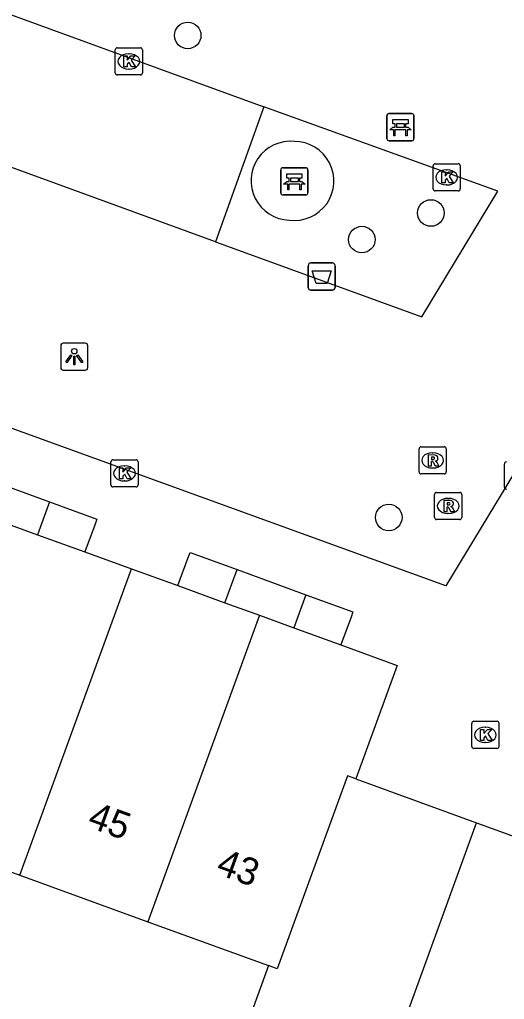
# Model space of a CAD drawing. Extents: x 155275 to 156263, y 382654 to 383635.
# Drawn here: x 156201.35 to 156219.19, y 383134.08 to 383170.17 of the extents above; entities that cross this region are included whole.
import ezdxf

# ---------------------------------------------------------------- set-up
doc = ezdxf.new("R2010")
doc.units = 0
for name, color, linetype in [('IMGEO_Afvalbak', 7, 'Continuous'), ('IMGEO_Bank', 7, 'Continuous'), ('IMGEO_Boom', 7, 'Continuous'), ('IMGEO_Haag', 7, 'Continuous'), ('IMGEO_Kolk', 7, 'Continuous'), ('IMGEO_Lichtpunt', 7, 'Continuous'), ('IMGEO_Pand', 7, 'Continuous'), ('IMGEO_Pand_nummerreeks', 7, 'Continuous'), ('IMGEO_Parkeervlak_open', 7, 'Continuous'), ('IMGEO_Rijbaan_lokaal_open', 7, 'Continuous'), ('IMGEO_Rioolput', 7, 'Continuous'), ('IMGEO_Voetpad_open', 7, 'Continuous')]:
    doc.layers.add(name, color=color, linetype=linetype)

msp = doc.modelspace()

# ---------------------------------------------------------------- linework, layer by layer
at = {"layer": 'IMGEO_Afvalbak'}
for p, q in [((156211.969, 383160.304), (156211.969, 383161.104)), ((156211.969, 383161.104), (156211.969, 383160.304)), ((156212.069, 383161.204), (156212.859, 383161.204)), ((156212.859, 383161.204), (156212.069, 383161.204)), ((156212.959, 383161.104), (156212.959, 383160.304)), ((156212.959, 383160.304), (156212.959, 383161.104)), ((156212.859, 383160.204), (156212.069, 383160.204)), ((156212.069, 383160.204), (156212.859, 383160.204))]:
    msp.add_line(p, q, dxfattribs=at)
msp.add_lwpolyline([(156212.112, 383160.918), (156212.816, 383160.918), (156212.667, 383160.448), (156212.261, 383160.448), (156212.112, 383160.918)], dxfattribs=at)
for centre, start, end in [((156212.069, 383161.104), 90, 180), ((156212.069, 383161.104), 90, 180), ((156212.859, 383161.104), 0, 90), ((156212.859, 383161.104), 360, 90), ((156212.069, 383160.304), 180, 270), ((156212.069, 383160.304), 180, 270), ((156212.859, 383160.304), 270, 0), ((156212.859, 383160.304), 270, 0)]:
    msp.add_arc(centre, 0.1, start, end, dxfattribs=at)
at = {"layer": 'IMGEO_Bank'}
for p, q in [((156214.937, 383166.707), (156215.778, 383166.707)), ((156215.778, 383166.707), (156214.937, 383166.707)), ((156214.862, 383165.782), (156214.862, 383166.623)), ((156214.862, 383166.623), (156214.862, 383165.782)), ((156215.171, 383166.213), (156215.171, 383166.319)), ((156215.215, 383166.319), (156215.215, 383166.213)), ((156215.503, 383166.325), (156215.221, 383166.325)), ((156215.509, 383166.213), (156215.509, 383166.319)), ((156215.553, 383166.319), (156215.553, 383166.213)), ((156215.862, 383166.632), (156215.862, 383165.791)), ((156215.862, 383165.791), (156215.862, 383166.632)), ((156215.559, 383166.105), (156215.166, 383166.105)), ((156215.221, 383166.207), (156215.503, 383166.207)), ((156215.787, 383165.707), (156214.946, 383165.707)), ((156214.946, 383165.707), (156215.787, 383165.707)), ((156210.961, 383163.785), (156210.961, 383164.626)), ((156210.961, 383164.626), (156210.961, 383163.785)), ((156211.036, 383164.71), (156211.877, 383164.71)), ((156211.877, 383164.71), (156211.036, 383164.71)), ((156211.961, 383164.635), (156211.961, 383163.794)), ((156211.961, 383163.794), (156211.961, 383164.635)), ((156211.27, 383164.216), (156211.27, 383164.322)), ((156211.314, 383164.322), (156211.314, 383164.216)), ((156211.602, 383164.328), (156211.32, 383164.328)), ((156211.32, 383164.21), (156211.602, 383164.21)), ((156211.608, 383164.216), (156211.608, 383164.322)), ((156211.652, 383164.322), (156211.652, 383164.216)), ((156211.658, 383164.108), (156211.265, 383164.108)), ((156211.886, 383163.71), (156211.045, 383163.71)), ((156211.045, 383163.71), (156211.886, 383163.71))]:
    msp.add_line(p, q, dxfattribs=at)
for points in [[(156215.165, 383166.325), (156215.079, 383166.325), (156215.079, 383166.486), (156215.642, 383166.486), (156215.642, 383166.325), (156215.559, 383166.325)], [(156215.109, 383166.105), (156214.967, 383166.105), (156215.079, 383166.207), (156215.165, 383166.207)], [(156215.159, 383166.098), (156215.159, 383165.891), (156215.116, 383165.891), (156215.116, 383166.098)], [(156215.559, 383166.207), (156215.642, 383166.207), (156215.754, 383166.105), (156215.615, 383166.105)], [(156215.609, 383166.098), (156215.609, 383165.891), (156215.565, 383165.891), (156215.565, 383166.098)], [(156211.208, 383164.108), (156211.066, 383164.108), (156211.178, 383164.21), (156211.264, 383164.21)], [(156211.264, 383164.328), (156211.178, 383164.328), (156211.178, 383164.489), (156211.741, 383164.489), (156211.741, 383164.328), (156211.658, 383164.328)], [(156211.658, 383164.21), (156211.741, 383164.21), (156211.853, 383164.108), (156211.714, 383164.108)], [(156211.258, 383164.101), (156211.258, 383163.894), (156211.215, 383163.894), (156211.215, 383164.101)], [(156211.708, 383164.101), (156211.708, 383163.894), (156211.664, 383163.894), (156211.664, 383164.101)]]:
    msp.add_lwpolyline(points, dxfattribs=at)
for centre, radius, start, end in [((156214.94, 383166.629), 0.0779, 92.4484, 184.2845), ((156214.94, 383166.629), 0.0779, 92.4484, 184.2845), ((156215.784, 383166.629), 0.0779, 2.4484, 94.2845), ((156215.784, 383166.629), 0.0779, 2.4484, 94.2845), ((156215.164, 383166.318), 0.00671, 2.8957, 87.1043), ((156215.221, 383166.318), 0.00671, 92.8957, 177.1043), ((156215.503, 383166.318), 0.00671, 2.8957, 87.1043), ((156215.56, 383166.318), 0.00671, 92.8957, 177.1043), ((156215.109, 383166.098), 0.00671, 2.8957, 87.1043), ((156215.166, 383166.098), 0.00671, 92.8957, 177.1043), ((156215.164, 383166.214), 0.00671, 272.8957, 357.1043), ((156215.221, 383166.214), 0.00671, 182.8957, 267.1043), ((156215.503, 383166.214), 0.00671, 272.8957, 357.1043), ((156215.56, 383166.214), 0.00671, 182.8957, 267.1043), ((156215.558, 383166.098), 0.00671, 2.8957, 87.1043), ((156215.615, 383166.098), 0.00671, 92.8957, 177.1043), ((156214.94, 383165.785), 0.0779, 182.4484, 274.2845), ((156214.94, 383165.785), 0.0779, 182.4484, 274.2845), ((156215.784, 383165.785), 0.0779, 272.4484, 4.2845), ((156215.784, 383165.785), 0.0779, 272.4484, 4.2845), ((156211.039, 383164.632), 0.0779, 92.4484, 184.2845), ((156211.039, 383164.632), 0.0779, 92.4484, 184.2845), ((156211.883, 383164.632), 0.0779, 2.4484, 94.2845), ((156211.883, 383164.632), 0.0779, 2.4484, 94.2845), ((156211.263, 383164.321), 0.00671, 2.8957, 87.1043), ((156211.263, 383164.217), 0.00671, 272.8957, 357.1043), ((156211.32, 383164.321), 0.00671, 92.8957, 177.1043), ((156211.32, 383164.217), 0.00671, 182.8957, 267.1043), ((156211.602, 383164.321), 0.00671, 2.8957, 87.1043), ((156211.602, 383164.217), 0.00671, 272.8957, 357.1043), ((156211.659, 383164.321), 0.00671, 92.8957, 177.1043), ((156211.659, 383164.217), 0.00671, 182.8957, 267.1043), ((156211.208, 383164.101), 0.00671, 2.8957, 87.1043), ((156211.265, 383164.101), 0.00671, 92.8957, 177.1043), ((156211.657, 383164.101), 0.00671, 2.8957, 87.1043), ((156211.714, 383164.101), 0.00671, 92.8957, 177.1043), ((156211.883, 383163.788), 0.0779, 272.4484, 4.2845), ((156211.883, 383163.788), 0.0779, 272.4484, 4.2845), ((156211.039, 383163.788), 0.0779, 182.4484, 274.2845), ((156211.039, 383163.788), 0.0779, 182.4484, 274.2845)]:
    msp.add_arc(centre, radius, start, end, dxfattribs=at)
at = {"layer": 'IMGEO_Boom'}
for centre in [(156207.536, 383169.585), (156216.484, 383163.045), (156213.945, 383162.066), (156214.932, 383151.831)]:
    msp.add_circle(centre, 0.489, dxfattribs=at)
at = {"layer": 'IMGEO_Haag'}
for centre, radius, start, end in [((156211.323, 383164.233), 1.455, 84.4512, 267.8997), ((156211.457, 383164.224), 1.457, 262.6189, 89.732)]:
    msp.add_arc(centre, radius, start, end, dxfattribs=at)
at = {"layer": 'IMGEO_Kolk'}
for p, q in [((156204.87, 383168.202), (156204.87, 383169.054)), ((156204.945, 383169.128), (156205.797, 383169.128)), ((156205.358, 383168.908), (156205.383, 383168.908)), ((156205.871, 383169.054), (156205.871, 383168.202)), ((156205.797, 383168.128), (156204.945, 383168.128)), ((156205.381, 383168.348), (156205.356, 383168.348)), ((156216.564, 383163.932), (156216.564, 383164.784)), ((156216.639, 383164.858), (156217.491, 383164.858)), ((156217.052, 383164.638), (156217.077, 383164.638)), ((156217.565, 383164.784), (156217.565, 383163.932)), ((156217.491, 383163.858), (156216.639, 383163.858)), ((156217.075, 383164.078), (156217.05, 383164.078)), ((156204.711, 383153.03), (156204.711, 383153.882)), ((156204.786, 383153.956), (156205.638, 383153.956)), ((156205.199, 383153.736), (156205.224, 383153.736)), ((156205.712, 383153.882), (156205.712, 383153.03)), ((156219.187, 383152.948), (156219.187, 383153.8)), ((156205.222, 383153.176), (156205.197, 383153.176)), ((156205.638, 383152.956), (156204.786, 383152.956)), ((156218.063, 383144.323), (156218.915, 383144.323)), ((156217.988, 383143.397), (156217.988, 383144.249)), ((156218.476, 383144.103), (156218.501, 383144.103)), ((156218.989, 383144.249), (156218.989, 383143.397)), ((156218.915, 383143.323), (156218.063, 383143.323)), ((156218.499, 383143.543), (156218.474, 383143.543))]:
    msp.add_line(p, q, dxfattribs=at)
for points in [[(156204.87, 383168.202), (156204.87, 383169.054)], [(156204.945, 383169.128), (156205.797, 383169.128)], [(156205.871, 383169.054), (156205.871, 383168.202)], [(156205.191, 383168.828), (156205.314, 383168.828), (156205.314, 383168.677), (156205.444, 383168.828), (156205.608, 383168.828), (156205.462, 383168.677), (156205.615, 383168.428), (156205.463, 383168.428), (156205.378, 383168.592), (156205.314, 383168.525), (156205.314, 383168.428), (156205.191, 383168.428), (156205.191, 383168.828)], [(156205.797, 383168.128), (156204.945, 383168.128)], [(156216.564, 383163.932), (156216.564, 383164.784)], [(156216.639, 383164.858), (156217.491, 383164.858)], [(156216.885, 383164.558), (156217.008, 383164.558), (156217.008, 383164.407), (156217.138, 383164.558), (156217.302, 383164.558), (156217.156, 383164.407), (156217.309, 383164.158), (156217.157, 383164.158), (156217.072, 383164.322), (156217.008, 383164.255), (156217.008, 383164.158), (156216.885, 383164.158), (156216.885, 383164.558)], [(156217.565, 383164.784), (156217.565, 383163.932)], [(156217.491, 383163.858), (156216.639, 383163.858)], [(156204.711, 383153.03), (156204.711, 383153.882)], [(156204.786, 383153.956), (156205.638, 383153.956)], [(156205.712, 383153.882), (156205.712, 383153.03)], [(156219.187, 383152.948), (156219.187, 383153.8)], [(156205.032, 383153.656), (156205.155, 383153.656), (156205.155, 383153.505), (156205.285, 383153.656), (156205.449, 383153.656), (156205.303, 383153.505), (156205.456, 383153.256), (156205.304, 383153.256), (156205.219, 383153.42), (156205.155, 383153.353), (156205.155, 383153.256), (156205.032, 383153.256), (156205.032, 383153.656)], [(156205.638, 383152.956), (156204.786, 383152.956)], [(156218.063, 383144.323), (156218.915, 383144.323)], [(156217.988, 383143.397), (156217.988, 383144.249)], [(156218.309, 383144.023), (156218.432, 383144.023), (156218.432, 383143.872), (156218.562, 383144.023), (156218.726, 383144.023), (156218.58, 383143.872), (156218.733, 383143.623), (156218.581, 383143.623), (156218.496, 383143.787), (156218.432, 383143.72), (156218.432, 383143.623), (156218.309, 383143.623), (156218.309, 383144.023)], [(156218.989, 383144.249), (156218.989, 383143.397)], [(156218.915, 383143.323), (156218.063, 383143.323)]]:
    msp.add_lwpolyline(points, dxfattribs=at)
for centre, start, end in [((156204.947, 383169.052), 91.552, 178.448), ((156204.947, 383169.052), 91.552, 178.448), ((156205.795, 383169.052), 1.552, 88.448), ((156205.795, 383169.052), 1.552, 88.448), ((156204.947, 383168.204), 181.552, 268.448), ((156204.947, 383168.204), 181.552, 268.448), ((156205.795, 383168.204), 271.552, 358.448), ((156205.795, 383168.204), 271.552, 358.448), ((156216.641, 383164.782), 91.552, 178.448), ((156216.641, 383164.782), 91.552, 178.448), ((156217.489, 383164.782), 1.552, 88.448), ((156217.489, 383164.782), 1.552, 88.448), ((156216.641, 383163.934), 181.552, 268.448), ((156216.641, 383163.934), 181.552, 268.448), ((156217.489, 383163.934), 271.552, 358.448), ((156217.489, 383163.934), 271.552, 358.448), ((156204.788, 383153.88), 91.552, 178.448), ((156204.788, 383153.88), 91.552, 178.448), ((156205.636, 383153.88), 1.552, 88.448), ((156205.636, 383153.88), 1.552, 88.448), ((156219.264, 383153.798), 91.552, 178.448), ((156219.264, 383153.798), 91.552, 178.448), ((156204.788, 383153.032), 181.552, 268.448), ((156204.788, 383153.032), 181.552, 268.448), ((156205.636, 383153.032), 271.552, 358.448), ((156205.636, 383153.032), 271.552, 358.448), ((156219.264, 383152.95), 181.552, 268.448), ((156219.264, 383152.95), 181.552, 268.448), ((156218.065, 383144.247), 91.552, 178.448), ((156218.065, 383144.247), 91.552, 178.448), ((156218.913, 383144.247), 1.552, 88.448), ((156218.913, 383144.247), 1.552, 88.448), ((156218.065, 383143.399), 181.552, 268.448), ((156218.065, 383143.399), 181.552, 268.448), ((156218.913, 383143.399), 271.552, 358.448), ((156218.913, 383143.399), 271.552, 358.448)]:
    msp.add_arc(centre, 0.0765, start, end, dxfattribs=at)
for centre, major_axis, ratio, start_param, end_param in [((156205.357, 383168.628), (-0.387, 0.002), 0.722429, 4.712389, 7.853982), ((156205.382, 383168.628), (-0.39, 0.002), 0.717154, 1.570796, 4.712389), ((156217.051, 383164.358), (-0.387, 0.002), 0.722429, 4.712389, 7.853982), ((156217.076, 383164.358), (-0.39, 0.002), 0.717154, 1.570796, 4.712389), ((156205.198, 383153.456), (-0.387, 0.002), 0.722429, 4.712389, 7.853982), ((156205.223, 383153.456), (-0.39, 0.002), 0.717154, 1.570796, 4.712389), ((156218.475, 383143.823), (-0.387, 0.002), 0.722429, 4.712389, 7.853982), ((156218.5, 383143.823), (-0.39, 0.002), 0.717154, 1.570796, 4.712389)]:
    msp.add_ellipse(centre, major_axis=major_axis, ratio=ratio, start_param=start_param, end_param=end_param, dxfattribs=at)
at = {"layer": 'IMGEO_Lichtpunt'}
for p, q in [((156202.865, 383158.157), (156202.865, 383157.35)), ((156202.865, 383158.157), (156202.865, 383157.35)), ((156203.767, 383158.252), (156202.959, 383158.252)), ((156203.767, 383158.252), (156202.959, 383158.252)), ((156203.861, 383157.35), (156203.861, 383158.157)), ((156203.861, 383157.35), (156203.861, 383158.157)), ((156202.959, 383157.256), (156203.767, 383157.256)), ((156202.959, 383157.256), (156203.767, 383157.256))]:
    msp.add_line(p, q, dxfattribs=at)
for points in [[(156203.239, 383157.821), (156203.278, 383157.793), (156203.09, 383157.531), (156203.052, 383157.558), (156203.239, 383157.821)], [(156203.341, 383157.773), (156203.388, 383157.773), (156203.388, 383157.451), (156203.341, 383157.451), (156203.341, 383157.773)], [(156203.451, 383157.793), (156203.489, 383157.82), (156203.676, 383157.558), (156203.637, 383157.53), (156203.451, 383157.793)]]:
    msp.add_lwpolyline(points, dxfattribs=at)
msp.add_circle((156203.364, 383157.955), 0.0994, dxfattribs=at)
for centre, start, end in [((156202.959, 383158.157), 90, 180), ((156202.959, 383158.157), 90, 180), ((156203.767, 383158.157), 0, 90), ((156203.767, 383158.157), 0, 90), ((156202.959, 383157.35), 180, 270), ((156202.959, 383157.35), 180, 270), ((156203.767, 383157.35), 270, 0), ((156203.767, 383157.35), 270, 360)]:
    msp.add_arc(centre, 0.0946, start, end, dxfattribs=at)
at = {"layer": 'IMGEO_Pand'}
for points in [[(156200.773, 383151.648), (156202.014, 383151.196)], [(156202.014, 383151.196), (156203.757, 383150.563)], [(156203.757, 383150.563), (156205.468, 383149.94)], [(156201.365, 383138.652), (156205.468, 383149.94)], [(156205.468, 383149.94), (156207.175, 383149.32)], [(156207.175, 383149.32), (156208.902, 383148.692)], [(156208.902, 383148.692), (156210.176, 383148.229)], [(156210.176, 383148.229), (156206.073, 383136.941)], [(156210.176, 383148.229), (156211.437, 383147.77)], [(156211.437, 383147.77), (156213.171, 383147.14)], [(156213.171, 383147.14), (156215.246, 383146.385), (156213.726, 383142.203)], [(156213.726, 383142.203), (156213.411, 383142.317), (156210.829, 383135.212), (156210.509, 383135.329)], [(156213.726, 383142.203), (156218.166, 383140.587)], [(156196.67, 383140.359), (156201.365, 383138.652)], [(156213.962, 383129.021), (156218.166, 383140.587)], [(156218.166, 383140.587), (156219.721, 383140.021)], [(156201.365, 383138.652), (156206.073, 383136.941)], [(156206.073, 383136.941), (156210.509, 383135.329)], [(156210.509, 383135.329), (156208.89, 383130.865)]]:
    msp.add_lwpolyline(points, dxfattribs=at)
at = {"layer": 'IMGEO_Parkeervlak_open'}
msp.add_lwpolyline([(156210.341, 383166.954), (156208.558, 383161.988)], dxfattribs=at)
at = {"layer": 'IMGEO_Rijbaan_lokaal_open'}
for points in [[(156204.033, 383205.238), (156228.866, 383168.866), (156217.035, 383149.311), (156178.139, 383163.436), (156137.485, 383178.2), (156135.964, 383174.027), (156111.188, 383183.073), (156116.725, 383192.583), (156120.763, 383193.233), (156122.533, 383182.684), (156123.046, 383179.545), (156162.764, 383186.229), (156181.178, 383198.778)], [(156177.975, 383177.794), (156172.894, 383185.299), (156189.276, 383179.323), (156193.135, 383173.242), (156210.341, 383166.954)], [(156208.558, 383161.988), (156189.951, 383168.77)], [(156208.558, 383161.988), (156216.154, 383159.225), (156218.948, 383163.843), (156210.341, 383166.954)]]:
    msp.add_lwpolyline(points, dxfattribs=at)
at = {"layer": 'IMGEO_Rioolput'}
for p, q in [((156216.123, 383154.433), (156216.975, 383154.433)), ((156216.048, 383153.507), (156216.048, 383154.359)), ((156216.536, 383154.213), (156216.561, 383154.213)), ((156217.049, 383154.359), (156217.049, 383153.507)), ((156216.975, 383153.433), (156216.123, 383153.433)), ((156216.559, 383153.653), (156216.534, 383153.653)), ((156216.62, 383151.829), (156216.62, 383152.681)), ((156216.695, 383152.755), (156217.547, 383152.755)), ((156217.621, 383152.681), (156217.621, 383151.829)), ((156217.108, 383152.535), (156217.133, 383152.535)), ((156217.131, 383151.975), (156217.106, 383151.975)), ((156217.547, 383151.755), (156216.695, 383151.755))]:
    msp.add_line(p, q, dxfattribs=at)
for points in [[(156216.123, 383154.433), (156216.975, 383154.433)], [(156216.048, 383153.507), (156216.048, 383154.359)], [(156216.637, 383154.131), (156216.385, 383154.133), (156216.385, 383153.733)], [(156216.563, 383154.052), (156216.509, 383154.052), (156216.509, 383153.971)], [(156217.049, 383154.359), (156217.049, 383153.507)], [(156216.385, 383153.733), (156216.509, 383153.733), (156216.509, 383153.895), (156216.52, 383153.895)], [(156216.509, 383153.971), (156216.561, 383153.971)], [(156216.567, 383153.866), (156216.638, 383153.733), (156216.778, 383153.733), (156216.713, 383153.859)], [(156216.975, 383153.433), (156216.123, 383153.433)], [(156216.62, 383151.829), (156216.62, 383152.681)], [(156216.695, 383152.755), (156217.547, 383152.755)], [(156217.621, 383152.681), (156217.621, 383151.829)], [(156217.209, 383152.453), (156216.957, 383152.455), (156216.957, 383152.055)], [(156217.135, 383152.374), (156217.081, 383152.374), (156217.081, 383152.293)], [(156217.081, 383152.293), (156217.133, 383152.293)], [(156216.957, 383152.055), (156217.081, 383152.055), (156217.081, 383152.217), (156217.092, 383152.217)], [(156217.139, 383152.188), (156217.21, 383152.055), (156217.35, 383152.055), (156217.285, 383152.181)], [(156217.547, 383151.755), (156216.695, 383151.755)]]:
    msp.add_lwpolyline(points, dxfattribs=at)
for centre, radius, start, end in [((156216.125, 383154.357), 0.0765, 91.552, 178.448), ((156216.125, 383154.357), 0.0765, 91.552, 178.448), ((156216.973, 383154.357), 0.0765, 1.552, 88.448), ((156216.973, 383154.357), 0.0765, 1.552, 88.448), ((156216.569, 383153.956), 0.0964, 77.0061, 93.1865), ((156216.583, 383154.013), 0.0378, 276.6634, 79.6772), ((156216.636, 383154.021), 0.109, 350.3612, 89.416), ((156216.519, 383153.842), 0.0533, 26.0293, 88.6989), ((156216.545, 383154.16), 0.19, 274.7715, 282.9687), ((156216.634, 383154.021), 0.112, 277.5842, 350.9817), ((156216.618, 383153.806), 0.108, 29.5134, 73.7905), ((156216.125, 383153.509), 0.0765, 181.552, 268.448), ((156216.125, 383153.509), 0.0765, 181.552, 268.448), ((156216.973, 383153.509), 0.0765, 271.552, 358.448), ((156216.973, 383153.509), 0.0765, 271.552, 358.448), ((156216.697, 383152.679), 0.0765, 91.552, 178.448), ((156216.697, 383152.679), 0.0765, 91.552, 178.448), ((156217.545, 383152.679), 0.0765, 1.552, 88.448), ((156217.545, 383152.679), 0.0765, 1.552, 88.448), ((156217.117, 383152.482), 0.19, 274.7715, 282.9687), ((156217.141, 383152.278), 0.0964, 77.0061, 93.1865), ((156217.155, 383152.335), 0.0378, 276.6634, 79.6772), ((156217.208, 383152.343), 0.109, 350.3612, 89.416), ((156217.206, 383152.343), 0.112, 277.5842, 350.9817), ((156217.091, 383152.164), 0.0533, 26.0293, 88.6989), ((156217.19, 383152.128), 0.108, 29.5134, 73.7905), ((156216.697, 383151.831), 0.0765, 181.552, 268.448), ((156216.697, 383151.831), 0.0765, 181.552, 268.448), ((156217.545, 383151.831), 0.0765, 271.552, 358.448), ((156217.545, 383151.831), 0.0765, 271.552, 358.448)]:
    msp.add_arc(centre, radius, start, end, dxfattribs=at)
for centre, major_axis, ratio, start_param, end_param in [((156216.535, 383153.933), (-0.387, 0.002), 0.722429, 4.712389, 7.853982), ((156216.56, 383153.933), (-0.39, 0.002), 0.717154, 1.570796, 4.712389), ((156217.107, 383152.255), (-0.387, 0.002), 0.722429, 4.712389, 7.853982), ((156217.132, 383152.255), (-0.39, 0.002), 0.717154, 1.570796, 4.712389)]:
    msp.add_ellipse(centre, major_axis=major_axis, ratio=ratio, start_param=start_param, end_param=end_param, dxfattribs=at)
at = {"layer": 'IMGEO_Voetpad_open'}
for points in [[(156199.96, 383153.319), (156202.455, 383152.408)], [(156202.455, 383152.408), (156202.014, 383151.196)], [(156202.455, 383152.408), (156204.198, 383151.771), (156204.129, 383151.583), (156203.757, 383150.563)], [(156207.175, 383149.32), (156207.556, 383150.36), (156207.625, 383150.547), (156209.351, 383149.915)], [(156208.902, 383148.692), (156209.351, 383149.915)], [(156209.351, 383149.915), (156211.882, 383148.987)], [(156211.882, 383148.987), (156211.437, 383147.77)], [(156211.882, 383148.987), (156213.615, 383148.352), (156213.546, 383148.165), (156213.171, 383147.14)]]:
    msp.add_lwpolyline(points, dxfattribs=at)

# ---------------------------------------------------------------- texts
at = {"layer": 'IMGEO_Pand_nummerreeks'}
for s, p in [('45', (156203.806, 383140.447)), ('43', (156208.538, 383138.726))]:
    msp.add_text(s, height=1, rotation=340.0236, dxfattribs=at).set_placement(p)

doc.saveas('drawing.dxf')
